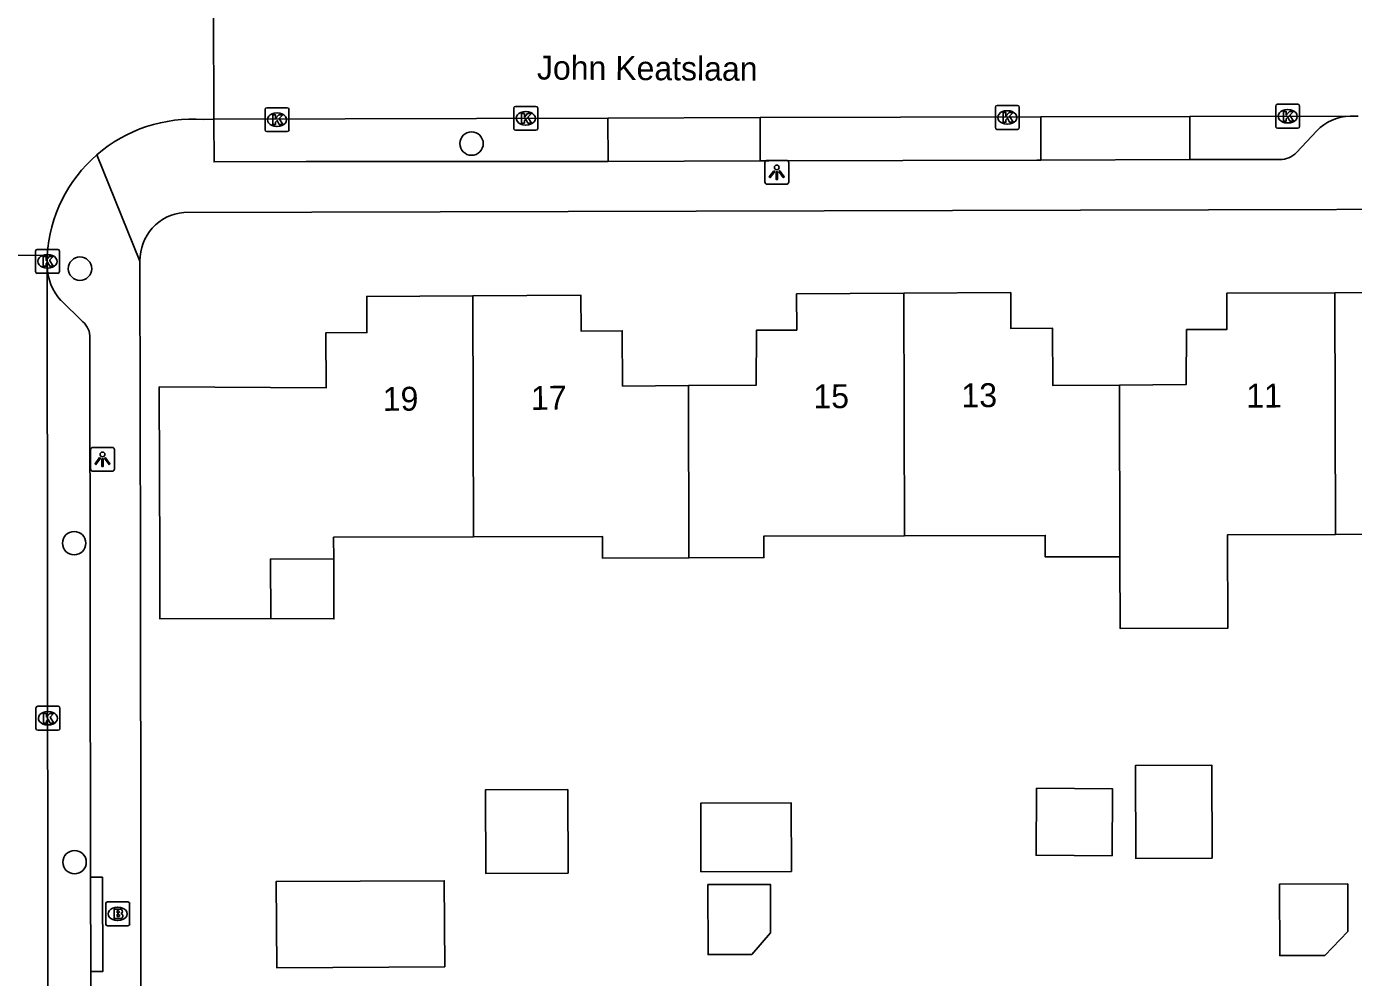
# Model space of a CAD drawing. Extents: x 160457 to 162082, y 388340 to 389736.
# Drawn here: x 160885.8 to 160941.2, y 388419.4 to 388459.2 of the extents above; entities that cross this region are included whole.
import ezdxf

# ---------------------------------------------------------------- set-up
doc = ezdxf.new("R2010")
doc.units = 0
for name, color, linetype in [('IMGEO_Boom', 7, 'Continuous'), ('IMGEO_Brandkraan', 7, 'Continuous'), ('IMGEO_Kolk', 7, 'Continuous'), ('IMGEO_Lichtpunt', 7, 'Continuous'), ('IMGEO_Muur', 7, 'Continuous'), ('IMGEO_Openbare_ruimte_label', 7, 'Continuous'), ('IMGEO_Pand', 7, 'Continuous'), ('IMGEO_Pand_nummerreeks', 7, 'Continuous'), ('IMGEO_Pand_overbouw', 7, 'Continuous'), ('IMGEO_Parkeervlak_open', 7, 'Continuous'), ('IMGEO_Rijbaan_lokaal_open', 7, 'Continuous'), ('IMGEO_Voetpad_open', 7, 'Continuous')]:
    doc.layers.add(name, color=color, linetype=linetype)

msp = doc.modelspace()

# ---------------------------------------------------------------- linework, layer by layer
at = {"layer": 'IMGEO_Boom'}
for centre in [(160904.366, 388454.31), (160888, 388449.079), (160887.756, 388437.604), (160887.774, 388424.267)]:
    msp.add_circle(centre, 0.489, dxfattribs=at)
at = {"layer": 'IMGEO_Brandkraan'}
for p, q in [((160889.076, 388421.679), (160889.076, 388422.531)), ((160889.151, 388422.605), (160890.003, 388422.605)), ((160889.564, 388422.385), (160889.589, 388422.385)), ((160890.077, 388422.531), (160890.077, 388421.679)), ((160889.587, 388421.825), (160889.562, 388421.825)), ((160890.003, 388421.605), (160889.151, 388421.605))]:
    msp.add_line(p, q, dxfattribs=at)
for points in [[(160889.076, 388421.679), (160889.076, 388422.531)], [(160889.151, 388422.605), (160890.003, 388422.605)], [(160890.077, 388422.531), (160890.077, 388421.679)], [(160889.424, 388422.305), (160889.424, 388421.905), (160889.637, 388421.905)], [(160889.655, 388422.305), (160889.424, 388422.305)], [(160889.603, 388422.224), (160889.549, 388422.224), (160889.549, 388422.148)], [(160889.549, 388422.148), (160889.602, 388422.148)], [(160889.611, 388422.072), (160889.549, 388422.072), (160889.549, 388421.991)], [(160889.549, 388421.991), (160889.611, 388421.991)], [(160890.003, 388421.605), (160889.151, 388421.605)]]:
    msp.add_lwpolyline(points, dxfattribs=at)
for centre, radius, start, end in [((160889.153, 388422.529), 0.0765, 91.552, 178.448), ((160889.153, 388422.529), 0.0765, 91.552, 178.448), ((160890.001, 388422.529), 0.0765, 1.552, 88.448), ((160890.001, 388422.529), 0.0765, 1.552, 88.448), ((160889.604, 388422.186), 0.0379, 267.8285, 90.9355), ((160889.612, 388422.031), 0.0404, 269.8759, 90.5077), ((160889.643, 388422.156), 0.251, 268.6676, 293.5347), ((160889.659, 388422.16), 0.145, 59.4692, 91.5367), ((160889.684, 388422.207), 0.0922, 285.5137, 58.1501), ((160889.689, 388422.015), 0.105, 301.3115, 78.989), ((160889.153, 388421.681), 0.0765, 181.552, 268.448), ((160889.153, 388421.681), 0.0765, 181.552, 268.448), ((160890.001, 388421.681), 0.0765, 271.552, 358.448), ((160890.001, 388421.681), 0.0765, 271.552, 358.448)]:
    msp.add_arc(centre, radius, start, end, dxfattribs=at)
for centre, major_axis, ratio, start_param, end_param in [((160889.563, 388422.105), (-0.387, 0.002), 0.722429, 4.712389, 7.853982), ((160889.588, 388422.105), (-0.39, 0.002), 0.717154, 1.570796, 4.712389)]:
    msp.add_ellipse(centre, major_axis=major_axis, ratio=ratio, start_param=start_param, end_param=end_param, dxfattribs=at)
at = {"layer": 'IMGEO_Kolk'}
for p, q in [((160895.735, 388454.883), (160895.735, 388455.735)), ((160895.81, 388455.809), (160896.662, 388455.809)), ((160896.736, 388455.735), (160896.736, 388454.883)), ((160906.13, 388454.94), (160906.13, 388455.792)), ((160906.205, 388455.866), (160907.057, 388455.866)), ((160906.618, 388455.646), (160906.643, 388455.646)), ((160907.131, 388455.792), (160907.131, 388454.94)), ((160926.259, 388454.978), (160926.259, 388455.83)), ((160926.334, 388455.904), (160927.186, 388455.904)), ((160926.747, 388455.684), (160926.772, 388455.684)), ((160927.26, 388455.83), (160927.26, 388454.978)), ((160937.975, 388455.025), (160937.975, 388455.877)), ((160938.05, 388455.951), (160938.902, 388455.951)), ((160938.463, 388455.731), (160938.488, 388455.731)), ((160938.976, 388455.877), (160938.976, 388455.025)), ((160896.223, 388455.589), (160896.248, 388455.589)), ((160906.641, 388455.086), (160906.616, 388455.086)), ((160926.77, 388455.124), (160926.745, 388455.124)), ((160938.486, 388455.171), (160938.461, 388455.171)), ((160896.662, 388454.809), (160895.81, 388454.809)), ((160896.246, 388455.029), (160896.221, 388455.029)), ((160907.057, 388454.866), (160906.205, 388454.866)), ((160927.186, 388454.904), (160926.334, 388454.904)), ((160938.902, 388454.951), (160938.05, 388454.951)), ((160886.141, 388448.959), (160886.141, 388449.811)), ((160886.216, 388449.885), (160887.068, 388449.885)), ((160886.629, 388449.665), (160886.654, 388449.665)), ((160887.142, 388449.811), (160887.142, 388448.959)), ((160886.652, 388449.105), (160886.627, 388449.105)), ((160887.068, 388448.885), (160886.216, 388448.885)), ((160886.161, 388429.857), (160886.161, 388430.709)), ((160886.236, 388430.783), (160887.088, 388430.783)), ((160887.162, 388430.709), (160887.162, 388429.857)), ((160886.649, 388430.563), (160886.674, 388430.563)), ((160887.088, 388429.783), (160886.236, 388429.783)), ((160886.672, 388430.003), (160886.647, 388430.003))]:
    msp.add_line(p, q, dxfattribs=at)
for points in [[(160895.735, 388454.883), (160895.735, 388455.735)], [(160895.81, 388455.809), (160896.662, 388455.809)], [(160896.736, 388455.735), (160896.736, 388454.883)], [(160906.13, 388454.94), (160906.13, 388455.792)], [(160906.205, 388455.866), (160907.057, 388455.866)], [(160907.131, 388455.792), (160907.131, 388454.94)], [(160926.259, 388454.978), (160926.259, 388455.83)], [(160926.334, 388455.904), (160927.186, 388455.904)], [(160927.26, 388455.83), (160927.26, 388454.978)], [(160937.975, 388455.025), (160937.975, 388455.877)], [(160938.05, 388455.951), (160938.902, 388455.951)], [(160938.296, 388455.651), (160938.419, 388455.651), (160938.419, 388455.5), (160938.549, 388455.651), (160938.713, 388455.651), (160938.567, 388455.5), (160938.72, 388455.251), (160938.568, 388455.251), (160938.483, 388455.415), (160938.419, 388455.348), (160938.419, 388455.251), (160938.296, 388455.251), (160938.296, 388455.651)], [(160938.976, 388455.877), (160938.976, 388455.025)], [(160896.056, 388455.509), (160896.179, 388455.509), (160896.179, 388455.358), (160896.309, 388455.509), (160896.473, 388455.509), (160896.327, 388455.358), (160896.48, 388455.109), (160896.328, 388455.109), (160896.243, 388455.273), (160896.179, 388455.206), (160896.179, 388455.109), (160896.056, 388455.109), (160896.056, 388455.509)], [(160906.451, 388455.566), (160906.574, 388455.566), (160906.574, 388455.415), (160906.704, 388455.566), (160906.868, 388455.566), (160906.722, 388455.415), (160906.875, 388455.166), (160906.723, 388455.166), (160906.638, 388455.33), (160906.574, 388455.263), (160906.574, 388455.166), (160906.451, 388455.166), (160906.451, 388455.566)], [(160926.58, 388455.604), (160926.703, 388455.604), (160926.703, 388455.453), (160926.833, 388455.604), (160926.997, 388455.604), (160926.851, 388455.453), (160927.004, 388455.204), (160926.852, 388455.204), (160926.767, 388455.368), (160926.703, 388455.301), (160926.703, 388455.204), (160926.58, 388455.204), (160926.58, 388455.604)], [(160896.662, 388454.809), (160895.81, 388454.809)], [(160907.057, 388454.866), (160906.205, 388454.866)], [(160927.186, 388454.904), (160926.334, 388454.904)], [(160938.902, 388454.951), (160938.05, 388454.951)], [(160886.141, 388448.959), (160886.141, 388449.811)], [(160886.216, 388449.885), (160887.068, 388449.885)], [(160886.462, 388449.585), (160886.585, 388449.585), (160886.585, 388449.434), (160886.715, 388449.585), (160886.879, 388449.585), (160886.733, 388449.434), (160886.886, 388449.185), (160886.734, 388449.185), (160886.649, 388449.349), (160886.585, 388449.282), (160886.585, 388449.185), (160886.462, 388449.185), (160886.462, 388449.585)], [(160887.142, 388449.811), (160887.142, 388448.959)], [(160887.068, 388448.885), (160886.216, 388448.885)], [(160886.161, 388429.857), (160886.161, 388430.709)], [(160886.236, 388430.783), (160887.088, 388430.783)], [(160887.162, 388430.709), (160887.162, 388429.857)], [(160886.482, 388430.483), (160886.605, 388430.483), (160886.605, 388430.332), (160886.735, 388430.483), (160886.899, 388430.483), (160886.753, 388430.332), (160886.906, 388430.083), (160886.754, 388430.083), (160886.669, 388430.247), (160886.605, 388430.18), (160886.605, 388430.083), (160886.482, 388430.083), (160886.482, 388430.483)], [(160887.088, 388429.783), (160886.236, 388429.783)]]:
    msp.add_lwpolyline(points, dxfattribs=at)
for centre, start, end in [((160895.812, 388455.733), 91.552, 178.448), ((160895.812, 388455.733), 91.552, 178.448), ((160896.66, 388455.733), 1.552, 88.448), ((160896.66, 388455.733), 1.552, 88.448), ((160906.207, 388455.79), 91.552, 178.448), ((160906.207, 388455.79), 91.552, 178.448), ((160907.055, 388455.79), 1.552, 88.448), ((160907.055, 388455.79), 1.552, 88.448), ((160926.336, 388455.828), 91.552, 178.448), ((160926.336, 388455.828), 91.552, 178.448), ((160927.184, 388455.828), 1.552, 88.448), ((160927.184, 388455.828), 1.552, 88.448), ((160938.052, 388455.875), 91.552, 178.448), ((160938.052, 388455.875), 91.552, 178.448), ((160938.9, 388455.875), 1.552, 88.448), ((160938.9, 388455.875), 1.552, 88.448), ((160895.812, 388454.885), 181.552, 268.448), ((160895.812, 388454.885), 181.552, 268.448), ((160896.66, 388454.885), 271.552, 358.448), ((160896.66, 388454.885), 271.552, 358.448), ((160906.207, 388454.942), 181.552, 268.448), ((160906.207, 388454.942), 181.552, 268.448), ((160907.055, 388454.942), 271.552, 358.448), ((160907.055, 388454.942), 271.552, 358.448), ((160926.336, 388454.98), 181.552, 268.448), ((160926.336, 388454.98), 181.552, 268.448), ((160927.184, 388454.98), 271.552, 358.448), ((160927.184, 388454.98), 271.552, 358.448), ((160938.052, 388455.027), 181.552, 268.448), ((160938.052, 388455.027), 181.552, 268.448), ((160938.9, 388455.027), 271.552, 358.448), ((160938.9, 388455.027), 271.552, 358.448), ((160886.218, 388449.809), 91.552, 178.448), ((160886.218, 388449.809), 91.552, 178.448), ((160887.066, 388449.809), 1.552, 88.448), ((160887.066, 388449.809), 1.552, 88.448), ((160886.218, 388448.961), 181.552, 268.448), ((160886.218, 388448.961), 181.552, 268.448), ((160887.066, 388448.961), 271.552, 358.448), ((160887.066, 388448.961), 271.552, 358.448), ((160886.238, 388430.707), 91.552, 178.448), ((160886.238, 388430.707), 91.552, 178.448), ((160887.086, 388430.707), 1.552, 88.448), ((160887.086, 388430.707), 1.552, 88.448), ((160886.238, 388429.859), 181.552, 268.448), ((160886.238, 388429.859), 181.552, 268.448), ((160887.086, 388429.859), 271.552, 358.448), ((160887.086, 388429.859), 271.552, 358.448)]:
    msp.add_arc(centre, 0.0765, start, end, dxfattribs=at)
for centre, major_axis, ratio, start_param, end_param in [((160906.617, 388455.366), (-0.387, 0.002), 0.722429, 4.712389, 7.853982), ((160906.642, 388455.366), (-0.39, 0.002), 0.717154, 1.570796, 4.712389), ((160926.746, 388455.404), (-0.387, 0.002), 0.722429, 4.712389, 7.853982), ((160926.771, 388455.404), (-0.39, 0.002), 0.717154, 1.570796, 4.712389), ((160938.462, 388455.451), (-0.387, 0.002), 0.722429, 4.712389, 7.853982), ((160938.487, 388455.451), (-0.39, 0.002), 0.717154, 1.570796, 4.712389), ((160896.222, 388455.309), (-0.387, 0.002), 0.722429, 4.712389, 7.853982), ((160896.247, 388455.309), (-0.39, 0.002), 0.717154, 1.570796, 4.712389), ((160886.628, 388449.385), (-0.387, 0.002), 0.722429, 4.712389, 7.853982), ((160886.653, 388449.385), (-0.39, 0.002), 0.717154, 1.570796, 4.712389), ((160886.648, 388430.283), (-0.387, 0.002), 0.722429, 4.712389, 7.853982), ((160886.673, 388430.283), (-0.39, 0.002), 0.717154, 1.570796, 4.712389)]:
    msp.add_ellipse(centre, major_axis=major_axis, ratio=ratio, start_param=start_param, end_param=end_param, dxfattribs=at)
at = {"layer": 'IMGEO_Lichtpunt'}
for p, q in [((160916.624, 388453.513), (160916.624, 388452.706)), ((160916.624, 388453.513), (160916.624, 388452.706)), ((160917.526, 388453.608), (160916.718, 388453.608)), ((160917.526, 388453.608), (160916.718, 388453.608)), ((160917.62, 388452.706), (160917.62, 388453.513)), ((160917.62, 388452.706), (160917.62, 388453.513)), ((160916.718, 388452.612), (160917.526, 388452.612)), ((160916.718, 388452.612), (160917.526, 388452.612)), ((160888.442, 388441.514), (160888.442, 388440.707)), ((160888.442, 388441.514), (160888.442, 388440.707)), ((160889.344, 388441.609), (160888.536, 388441.609)), ((160889.344, 388441.609), (160888.536, 388441.609)), ((160889.438, 388440.707), (160889.438, 388441.514)), ((160889.438, 388440.707), (160889.438, 388441.514)), ((160888.536, 388440.613), (160889.344, 388440.613)), ((160888.536, 388440.613), (160889.344, 388440.613))]:
    msp.add_line(p, q, dxfattribs=at)
for points in [[(160916.998, 388453.177), (160917.037, 388453.149), (160916.849, 388452.887), (160916.811, 388452.914), (160916.998, 388453.177)], [(160917.1, 388453.129), (160917.147, 388453.129), (160917.147, 388452.807), (160917.1, 388452.807), (160917.1, 388453.129)], [(160917.21, 388453.149), (160917.248, 388453.176), (160917.435, 388452.914), (160917.396, 388452.886), (160917.21, 388453.149)], [(160888.816, 388441.178), (160888.855, 388441.15), (160888.667, 388440.888), (160888.629, 388440.915), (160888.816, 388441.178)], [(160888.918, 388441.13), (160888.965, 388441.13), (160888.965, 388440.808), (160888.918, 388440.808), (160888.918, 388441.13)], [(160889.028, 388441.15), (160889.066, 388441.177), (160889.253, 388440.915), (160889.214, 388440.887), (160889.028, 388441.15)]]:
    msp.add_lwpolyline(points, dxfattribs=at)
for centre in [(160917.123, 388453.311), (160888.941, 388441.312)]:
    msp.add_circle(centre, 0.0994, dxfattribs=at)
for centre, start, end in [((160916.718, 388453.513), 90, 180), ((160916.718, 388453.513), 90, 180), ((160917.526, 388453.513), 0, 90), ((160917.526, 388453.513), 0, 90), ((160916.718, 388452.706), 180, 270), ((160916.718, 388452.706), 180, 270), ((160917.526, 388452.706), 270, 0), ((160917.526, 388452.706), 270, 360), ((160888.536, 388441.514), 90, 180), ((160888.536, 388441.514), 90, 180), ((160889.344, 388441.514), 0, 90), ((160889.344, 388441.514), 0, 90), ((160888.536, 388440.707), 180, 270), ((160888.536, 388440.707), 180, 270), ((160889.344, 388440.707), 270, 0), ((160889.344, 388440.707), 270, 360)]:
    msp.add_arc(centre, 0.0946, start, end, dxfattribs=at)
at = {"layer": 'IMGEO_Muur'}
msp.add_lwpolyline([(160890.542, 388423.425), (160890.524, 388436.913)], dxfattribs=at)
at = {"layer": 'IMGEO_Pand'}
for points in [[(160904.451, 388437.868), (160898.603, 388437.852), (160898.606, 388436.931), (160895.966, 388436.945), (160895.974, 388434.449), (160891.344, 388434.435), (160891.336, 388436.917), (160891.313, 388444.135), (160898.29, 388444.099), (160898.276, 388446.398), (160899.995, 388446.408), (160899.985, 388447.917), (160904.421, 388447.944)], [(160904.421, 388447.944), (160908.934, 388447.971), (160908.943, 388446.471), (160910.662, 388446.481), (160910.676, 388444.174), (160913.432, 388444.19)], [(160904.421, 388447.944), (160904.451, 388437.868)], [(160913.432, 388444.19), (160916.256, 388444.206), (160916.275, 388446.505), (160917.961, 388446.515), (160917.951, 388448.024), (160922.436, 388448.051)], [(160922.436, 388448.051), (160926.9, 388448.078), (160926.909, 388446.578), (160928.652, 388446.588), (160928.659, 388444.199), (160931.443, 388444.215)], [(160922.462, 388437.915), (160922.436, 388448.051)], [(160931.443, 388444.215), (160934.232, 388444.231), (160934.251, 388446.53), (160935.937, 388446.54), (160935.927, 388448.049), (160940.443, 388448.076)], [(160940.443, 388448.076), (160944.876, 388448.103), (160944.885, 388446.603), (160946.628, 388446.613), (160946.677, 388444.25), (160949.46, 388444.266)], [(160940.469, 388437.961), (160940.443, 388448.076)], [(160913.453, 388436.992), (160913.432, 388444.19)], [(160931.443, 388444.215), (160931.462, 388437.038)], [(160913.453, 388436.992), (160909.836, 388436.982), (160909.834, 388437.882), (160904.451, 388437.868)], [(160922.462, 388437.915), (160916.582, 388437.899), (160916.585, 388437), (160913.453, 388436.992)], [(160931.462, 388437.038), (160928.343, 388437.03), (160928.341, 388437.93), (160922.462, 388437.915)], [(160940.469, 388437.961), (160935.96, 388437.949), (160935.97, 388434.048), (160931.47, 388434.036), (160931.462, 388437.038)], [(160949.479, 388437.084), (160946.35, 388437.076), (160946.348, 388437.976), (160940.469, 388437.961)], [(160935.319, 388424.434), (160932.124, 388424.425), (160932.114, 388428.306), (160935.309, 388428.315), (160935.319, 388424.434)], [(160931.135, 388424.527), (160927.958, 388424.553), (160927.981, 388427.356), (160931.158, 388427.33), (160931.135, 388424.527)], [(160908.398, 388423.807), (160904.957, 388423.798), (160904.948, 388427.288), (160908.389, 388427.297), (160908.398, 388423.807)], [(160917.734, 388423.875), (160913.955, 388423.865), (160913.948, 388426.732), (160917.727, 388426.741), (160917.734, 388423.875)], [(160903.244, 388419.89), (160896.223, 388419.854), (160896.199, 388423.454), (160903.226, 388423.49), (160903.244, 388419.89)], [(160916.078, 388420.403), (160914.251, 388420.398), (160914.244, 388423.327), (160916.86, 388423.334), (160916.866, 388421.306), (160916.078, 388420.403)], [(160940.991, 388421.368), (160940.031, 388420.366), (160938.148, 388420.361), (160938.14, 388423.35), (160940.986, 388423.357), (160940.991, 388421.368)]]:
    msp.add_lwpolyline(points, dxfattribs=at)
at = {"layer": 'IMGEO_Pand_overbouw'}
msp.add_lwpolyline([(160898.606, 388436.931), (160895.966, 388436.945), (160895.974, 388434.449), (160898.614, 388434.436)], close=True, dxfattribs=at)
at = {"layer": 'IMGEO_Parkeervlak_open'}
for points in [[(160910.072, 388453.561), (160910.067, 388455.379)], [(160916.424, 388455.396), (160916.429, 388453.587)], [(160928.159, 388455.427), (160928.164, 388453.619)], [(160934.39, 388453.639), (160934.385, 388455.443)]]:
    msp.add_lwpolyline(points, dxfattribs=at)
at = {"layer": 'IMGEO_Rijbaan_lokaal_open'}
for points in [[(160893.596, 388455.335), (160893.586, 388459.879)], [(160893.157, 388455.312), (160893.596, 388455.335)], [(160910.067, 388455.379), (160893.596, 388455.335)], [(160910.067, 388455.379), (160916.424, 388455.396)], [(160916.424, 388455.396), (160928.159, 388455.427)], [(160934.385, 388455.443), (160928.159, 388455.427)], [(160941.093, 388455.461), (160934.385, 388455.443)], [(160941.093, 388455.461), (160941.426, 388455.462)], [(160882.129, 388449.663), (160886.624, 388449.636)], [(160886.624, 388449.636), (160886.627, 388449.187)], [(160886.627, 388449.187), (160886.684, 388393.036)]]:
    msp.add_lwpolyline(points, dxfattribs=at)
for centre, radius, start, end in [((160892.696, 388449.244), 6.085, 85.6546, 130.9835), ((160892.689, 388449.249), 6.077, 130.9602, 176.3469)]:
    msp.add_arc(centre, radius, start, end, dxfattribs=at)
at = {"layer": 'IMGEO_Voetpad_open'}
for points in [[(160893.596, 388455.335), (160893.606, 388453.544), (160897.452, 388453.561), (160909.846, 388453.56), (160910.072, 388453.561)], [(160938.845, 388453.938), (160939.694, 388454.838)], [(160890.507, 388449.394), (160888.705, 388453.838)], [(160910.072, 388453.561), (160916.429, 388453.587)], [(160916.429, 388453.587), (160916.789, 388453.588), (160927.994, 388453.618), (160928.164, 388453.619)], [(160928.164, 388453.619), (160934.39, 388453.639)], [(160934.39, 388453.639), (160934.906, 388453.641), (160938.142, 388453.641)], [(161013.43, 388451.734), (161000, 388451.701), (160988.705, 388451.673), (160892.347, 388451.433)], [(160890.507, 388449.394), (160890.524, 388436.913), (160890.542, 388423.425), (160890.549, 388419.201), (160890.57, 388403.481), (160890.584, 388392.502)], [(160888.115, 388446.862), (160887.196, 388447.756)], [(160888.439, 388423.637), (160888.415, 388446.174)], [(160888.439, 388423.637), (160888.938, 388423.638), (160888.953, 388419.689), (160888.454, 388419.688)], [(160888.454, 388419.688), (160888.439, 388423.637)], [(160888.469, 388395.676), (160888.454, 388419.688)]]:
    msp.add_lwpolyline(points, dxfattribs=at)
for centre, radius, start, end in [((160941.133, 388453.489), 1.973, 91.1625, 136.8461), ((160938.133, 388454.643), 1.002, 270.5183, 315.2873), ((160892.514, 388449.433), 2.007, 94.7596, 181.114), ((160888.871, 388449.25), 2.244, 181.6208, 221.7472), ((160887.593, 388446.225), 0.824, 356.4516, 50.6673)]:
    msp.add_arc(centre, radius, start, end, dxfattribs=at)

# ---------------------------------------------------------------- texts
at = {"layer": 'IMGEO_Openbare_ruimte_label'}
msp.add_text('John Keatslaan', height=1, rotation=359.6562, dxfattribs=at).set_placement((160907.097, 388456.989))
at = {"layer": 'IMGEO_Pand_nummerreeks'}
for s, rotation, p in [('19', 0.3839, (160900.66, 388443.134)), ('17', 0.3839, (160906.853, 388443.175)), ('15', 0.3842, (160918.657, 388443.241)), ('13', 0.3842, (160924.845, 388443.282)), ('11', 0.3842, (160936.747, 388443.267))]:
    msp.add_text(s, height=1, rotation=rotation, dxfattribs=at).set_placement(p)

doc.saveas('drawing.dxf')
